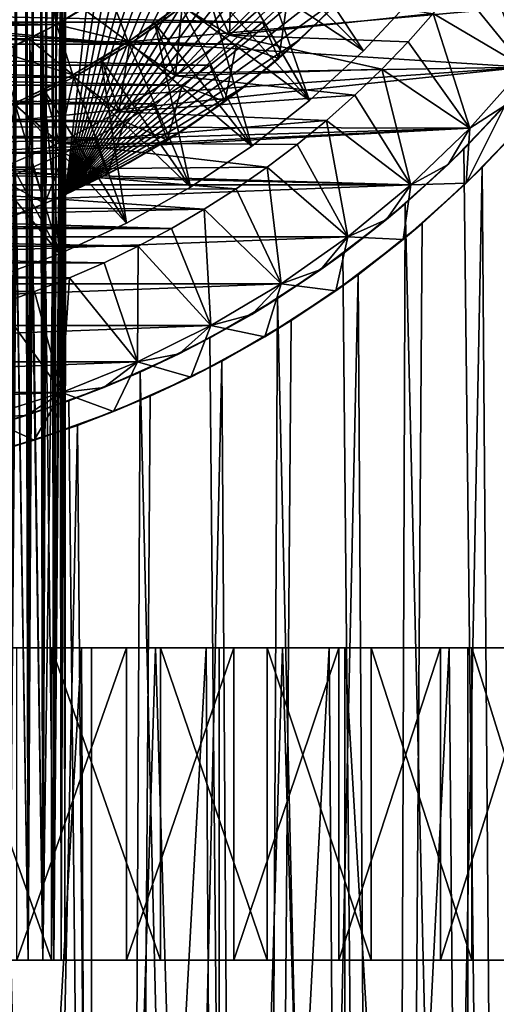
# Model space of a CAD drawing. Header units: metres. Extents: x -30 to 30, y -76 to 64.
# Tile 297 of 541: x 3.06 to 7.64, y -15.52 to -6.07. Entities that reach past the tile are written whole.
import ezdxf

# ---------------------------------------------------------------- set-up
doc = ezdxf.new("R2010")
doc.units = ezdxf.units.M
doc.layers.add('solid_508511', color=7, linetype='CONTINUOUS')

msp = doc.modelspace()

# ---------------------------------------------------------------- linework, layer by layer
at = {"layer": 'solid_508511'}
for points in [[(3.086663, 6.9, 5.349997), (2.910269, 6.9, 5.055692), (2.97033, -15.1, 5.148745)], [(2.943864, 6.9, -5.106944), (3.118029, 6.9, -5.410063), (2.97033, -15.1, -5.148745)], [(3.086663, 6.9, 5.349997), (2.97033, -15.1, 5.148745), (3.142224, -15.1, 5.458429)], [(3.118029, 6.9, -5.410063), (3.142224, -15.1, -5.458429), (2.97033, -15.1, -5.148745)], [(3.233583, 6.9, 5.660619), (3.086663, 6.9, 5.349997), (3.142224, -15.1, 5.458429)], [(3.118029, 6.9, -5.410063), (3.260965, 6.9, -5.728739), (3.142224, -15.1, -5.458429)], [(3.233583, 6.9, 5.660619), (3.142224, -15.1, 5.458429), (3.282176, -15.1, 5.784557)], [(3.260965, 6.9, -5.728739), (3.282176, -15.1, -5.784557), (3.142224, -15.1, -5.458429)], [(3.349354, 6.9, 5.98421), (3.233583, 6.9, 5.660619), (3.282176, -15.1, 5.784557)], [(3.260965, 6.9, -5.728739), (3.371644, 6.9, -6.060842), (3.282176, -15.1, -5.784557)], [(3.349354, 6.9, 5.98421), (3.282176, -15.1, 5.784557), (3.388262, -15.1, 6.122662)], [(3.371644, 6.9, -6.060842), (3.388262, -15.1, -6.122662), (3.282176, -15.1, -5.784557)], [(3.432704, 6.9, 6.316959), (3.349354, 6.9, 5.98421), (3.388262, -15.1, 6.122662)], [(3.371644, 6.9, -6.060842), (3.448484, 6.9, -6.401702), (3.388262, -15.1, -6.122662)], [(3.432704, 6.9, 6.316959), (3.388262, -15.1, 6.122662), (3.459625, -15.1, 6.469911)], [(3.448484, 6.9, -6.401702), (3.459625, -15.1, -6.469911), (3.388262, -15.1, -6.122662)], [(3.483162, 6.9, 6.657102), (3.432704, 6.9, 6.316959), (3.459625, -15.1, 6.469911)], [(3.448484, 6.9, -6.401702), (3.490954, 6.9, -6.748526), (3.459625, -15.1, -6.469911)], [(3.483162, 6.9, 6.657102), (3.459625, -15.1, 6.469911), (3.495519, -15.1, 6.822905)], [(3.490954, 6.9, -6.748526), (3.495519, -15.1, -6.822905), (3.459625, -15.1, -6.469911)], [(3.483162, 6.9, 6.657102), (3.495519, -15.1, 6.822905), (3.5, -7.745967, 7)], [(3.5, 6.9, 7), (3.483162, 6.9, 6.657102), (3.5, -7.745967, 7)], [(3.490954, 6.9, -6.748526), (3.5, 6.062178, -7), (3.495519, -15.1, -6.822905)], [(3.5, 6.9, 7), (3.5, -7.745967, 7), (5.143972, 6.76679, 7)], [(5.143972, 6.76679, 7), (3.5, -7.745967, 7), (5.665251, 6.336793, 7)], [(5.665251, 6.336793, 7), (3.5, -7.745967, 7), (6.150316, 5.867164, 7)], [(3.5, 6.062178, -7), (3.5, -6.062178, -7), (3.495519, -15.1, -6.822905)], [(6.150316, 5.867164, 7), (3.5, -7.745967, 7), (6.597217, 5.359726, 7)], [(6.597217, 5.359726, 7), (3.5, -7.745967, 7), (7.00194, 4.819016, 7)], [(7.00194, 4.819016, 7), (3.5, -7.745967, 7), (7.362473, 4.247821, 7)], [(7.362473, 4.247821, 7), (3.5, -7.745967, 7), (7.676813, 3.64918, 7)], [(7.676813, 3.64918, 7), (3.5, -7.745967, 7), (7.942244, 3.028343, 7)], [(7.942244, 3.028343, 7), (3.5, -7.745967, 7), (8.1577, 2.387873, 7)], [(8.1577, 2.387873, 7), (3.5, -7.745967, 7), (8.321655, 1.732077, 7)], [(8.321655, 1.732077, 7), (3.5, -7.745967, 7), (8.432872, 1.066168, 7)], [(8.432872, 1.066168, 7), (3.5, -7.745967, 7), (8.490925, 0.392674, 7)], [(8.490925, 0.392674, 7), (3.5, -7.745967, 7), (8.495292, -0.283038, 7)], [(8.495292, -0.283038, 7), (3.5, -7.745967, 7), (8.446016, -0.956442, 7)], [(8.446016, -0.956442, 7), (3.5, -7.745967, 7), (8.343272, -1.624747, 7)], [(8.343272, -1.624747, 7), (3.5, -7.745967, 7), (8.187927, -2.282088, 7)], [(8.187927, -2.282088, 7), (3.5, -7.745967, 7), (7.980877, -2.924984, 7)], [(7.980877, -2.924984, 7), (3.5, -7.745967, 7), (7.723131, -3.550106, 7)], [(3.695044, -3.368471, -13.5), (3.368498, -3.695027, -13.5), (3.413869, -6.111094, -13.5)], [(3.695044, -3.368471, -13.5), (3.413869, -6.111094, -13.5), (3.919814, -5.799574, -13.5)], [(7.723131, -3.550106, 7), (3.5, -7.745967, 7), (7.41701, -4.151863, 7)], [(3.368498, -3.695027, -13.5), (3.013159, -3.990092, -13.5), (3.413869, -6.111094, -13.5)], [(3.013159, -3.990092, -13.5), (2.883284, -6.37861, -13.5), (3.413869, -6.111094, -13.5)], [(7.41701, -4.151863, 7), (3.5, -7.745967, 7), (7.063747, -4.727936, 7)], [(7.063747, -4.727936, 7), (3.5, -7.745967, 7), (6.665672, -5.274354, 7)], [(5.303236, -5.303366, 31), (6.363961, -6.363961, 30.133974), (5.51792, -5.079622, 31)], [(5.303236, -5.303366, 22), (5.51792, -5.079622, 22), (6.363961, -6.363961, 22.866026)], [(5.51792, -5.079622, 31), (6.363961, -6.363961, 30.133974), (6.843648, -5.845039, 30.133974)], [(5.51792, -5.079622, 22), (6.843648, -5.845039, 22.866026), (6.363961, -6.363961, 22.866026)], [(6.665672, -5.274354, 7), (3.5, -7.745967, 7), (6.226161, -5.78661, 7)], [(5.079577, -5.517961, 31), (6.363961, -6.363961, 30.133974), (5.303236, -5.303366, 31)], [(5.079577, -5.517961, 22), (5.303236, -5.303366, 22), (5.845039, -6.843648, 22.866026)], [(5.303236, -5.303366, 22), (6.363961, -6.363961, 22.866026), (5.845039, -6.843648, 22.866026)], [(7.907815, -6.521423, -37), (7.264281, -5.72649, -38), (7.483401, -5.437027, -38)], [(7.907815, -6.521423, -37), (7.483401, -5.437027, -38), (8.383754, -5.897048, -37)], [(4.847338, -5.723051, 31), (5.845039, -6.843648, 30.133974), (5.079577, -5.517961, 31)], [(4.847338, -5.723051, 22), (5.079577, -5.517961, 22), (5.845039, -6.843648, 22.866026)], [(5.096558, -5.53631, -37.499996), (5.075387, -6.216203, -38), (4.863343, -5.742257, -37.499996)], [(5.096558, -5.53631, -37.499996), (5.559191, -5.78758, -38), (5.075387, -6.216203, -38)], [(5.079577, -5.517961, 31), (5.845039, -6.843648, 30.133974), (6.363961, -6.363961, 30.133974)], [(4.606588, -5.91856, 31), (5.845039, -6.843648, 30.133974), (4.847338, -5.723051, 31)], [(4.606588, -5.91856, 22), (4.847338, -5.723051, 22), (5.290107, -7.281124, 22.866026)], [(4.863343, -5.742257, -37.499996), (5.075387, -6.216203, -38), (4.621998, -5.938245, -37.499996)], [(4.847338, -5.723051, 22), (5.845039, -6.843648, 22.866026), (5.290107, -7.281124, 22.866026)], [(7.907815, -6.521423, -37), (7.033729, -6.007423, -38), (7.264281, -5.72649, -38)], [(3.413869, -6.111094, -13.5), (3.5, -6.062178, -7), (3.919814, -5.799574, -13.5)], [(6.226161, -5.78661, 7), (3.5, -7.745967, 7), (5.746557, -6.263144, 7)], [(4.102215, -6.278681, 41.500004), (3.919899, -5.799517, 42), (3.670205, -5.960671, 42)], [(4.606561, -5.918581, 41.500004), (3.919899, -5.799517, 42), (4.102215, -6.278681, 41.500004)], [(5.075387, -6.216203, -38), (5.559191, -5.78758, -38), (7.033729, -6.007423, -38)], [(6.226161, -5.78661, 7), (5.746557, -6.263144, 7), (6.035114, -5.985599, 10.211325)], [(6.843648, -5.845039, 22.866026), (6.843648, -5.845039, 30.133974), (6.363961, -6.363961, 30.133974)], [(6.363961, -6.363961, 22.866026), (6.843648, -5.845039, 22.866026), (6.363961, -6.363961, 30.133974)], [(-5.634683, -5.866164, 10), (5.634683, -5.866164, 10), (5.393842, -6.088349, 10)], [(-5.634683, -5.866164, 10), (5.393842, -6.088349, 10), (-5.393842, -6.088349, 10)], [(4.115746, -6.299704, -21.5), (-4.115746, -6.299704, -21.5), (-4.621971, -5.938268, -21.5)], [(0, -5.999994, -21.5), (4.115746, -6.299704, -21.5), (-4.621971, -5.938268, -21.5)], [(0.522902, -5.977171, -21.5), (4.621971, -5.938268, -21.5), (4.115746, -6.299704, -21.5)], [(4.102095, -6.278759, 22), (4.102105, -6.278753, 20), (4.606573, -5.918565, 20)], [(4.102095, -6.278759, 22), (4.606573, -5.918565, 20), (4.358005, -6.103916, 22)], [(4.102105, -6.278753, 20), (7.907691, -6.521566, 20), (8.383801, -5.89698, 20)], [(4.606573, -5.918565, 20), (4.102105, -6.278753, 20), (8.383801, -5.89698, 20)], [(4.606561, -5.918581, 41.500004), (4.102215, -6.278681, 41.500004), (4.358005, -6.103916, 31)], [(4.115749, -6.299701, -37.499996), (4.115746, -6.299704, -21.5), (4.621971, -5.938268, -21.5)], [(4.37267, -6.124164, -37.499996), (4.115749, -6.299701, -37.499996), (4.621971, -5.938268, -21.5)], [(4.358005, -6.103916, 22), (4.606573, -5.918565, 20), (4.606588, -5.91856, 22)], [(4.358005, -6.103916, 31), (5.290107, -7.281124, 30.133974), (4.606588, -5.91856, 31)], [(4.358005, -6.103916, 22), (4.606588, -5.91856, 22), (5.290107, -7.281124, 22.866026)], [(4.606561, -5.918581, 41.500004), (4.358005, -6.103916, 31), (4.606588, -5.91856, 31)], [(4.621998, -5.938245, -37.499996), (4.558733, -6.604443, -38), (4.37267, -6.124164, -37.499996)], [(4.621998, -5.938245, -37.499996), (4.37267, -6.124164, -37.499996), (4.621971, -5.938268, -21.5)], [(4.621998, -5.938245, -37.499996), (5.075387, -6.216203, -38), (4.558733, -6.604443, -38)], [(4.606588, -5.91856, 31), (5.290107, -7.281124, 30.133974), (5.845039, -6.843648, 30.133974)], [(5.393842, -6.088349, 10), (5.634683, -5.866164, 10), (5.549538, -6.438372, 10.211325)], [(5.634683, -5.866164, 10), (6.035114, -5.985599, 10.211325), (5.549538, -6.438372, 10.211325)], [(0.000039, -6.049998, 42), (-3.413774, -6.111151, 42), (3.413774, -6.111151, 42)], [(0, -5.999994, -21.5), (0.522902, -5.977171, -21.5), (4.115746, -6.299704, -21.5)], [(0.000039, -6.049998, 42), (3.413774, -6.111151, 42), (3.670205, -5.960671, 42)], [(4.102215, -6.278681, 41.500004), (3.670205, -5.960671, 42), (3.413774, -6.111151, 42)], [(5.075387, -6.216203, -38), (7.033729, -6.007423, -38), (6.792409, -6.278983, -38)], [(5.746557, -6.263144, 7), (5.549538, -6.438372, 10.211325), (6.035114, -5.985599, 10.211325)], [(7.385295, -7.107736, -37), (6.792409, -6.278983, -38), (7.033729, -6.007423, -38)], [(7.385295, -7.107736, -37), (7.033729, -6.007423, -38), (7.907815, -6.521423, -37)], [(-5.393842, -6.088349, 10), (5.393842, -6.088349, 10), (5.144237, -6.300658, 10)], [(-5.393842, -6.088349, 10), (5.144237, -6.300658, 10), (-5.144237, -6.300658, 10)], [(-3.413774, -6.111151, 42), (-3.151465, -6.250466, 42), (3.413774, -6.111151, 42)], [(-3.151465, -6.250466, 42), (3.151465, -6.250466, 42), (3.413774, -6.111151, 42)], [(2.883284, -6.37861, -13.5), (3.379279, -6.130291, -7.91133), (3.413869, -6.111094, -13.5)], [(2.883284, -6.37861, -13.5), (3.282869, -6.182457, -8.213559), (3.379279, -6.130291, -7.91133)], [(3.56959, -6.596062, 41.500004), (3.413774, -6.111151, 42), (3.151465, -6.250466, 42)], [(3.379279, -6.130291, -7.91133), (3.282869, -6.182457, -8.213559), (3.388262, -15.1, -7.877338)], [(3.446865, -6.092546, -7.607584), (3.379279, -6.130291, -7.91133), (3.388262, -15.1, -7.877338)], [(3.413869, -6.111094, -13.5), (3.379279, -6.130291, -7.91133), (3.446865, -6.092546, -7.607584)], [(3.446865, -6.092546, -7.607584), (3.388262, -15.1, -7.877338), (3.459625, -15.1, -7.530089)], [(4.102215, -6.278681, 41.500004), (3.413774, -6.111151, 42), (3.56959, -6.596062, 41.500004)], [(3.413869, -6.111094, -13.5), (3.486834, -6.06976, -7.303211), (3.5, -6.062178, -7)], [(3.413869, -6.111094, -13.5), (3.446865, -6.092546, -7.607584), (3.486834, -6.06976, -7.303211)], [(3.486834, -6.06976, -7.303211), (3.446865, -6.092546, -7.607584), (3.459625, -15.1, -7.530089)], [(3.486834, -6.06976, -7.303211), (3.459625, -15.1, -7.530089), (3.495519, -15.1, -7.177095)], [(3.5, -6.062178, -7), (3.486834, -6.06976, -7.303211), (3.495519, -15.1, -7.177095)], [(3.5, -6.062178, -7), (3.495519, -15.1, -7.177095), (3.495519, -15.1, -6.822905)], [(4.102095, -6.278759, 31), (5.290107, -7.281124, 30.133974), (4.358005, -6.103916, 31)], [(4.102095, -6.278759, 22), (4.358005, -6.103916, 22), (4.7025, -7.673753, 22.866026)], [(4.102215, -6.278681, 41.500004), (4.102095, -6.278759, 31), (4.358005, -6.103916, 31)], [(4.37267, -6.124164, -37.499996), (4.558733, -6.604443, -38), (4.115749, -6.299701, -37.499996)], [(4.358005, -6.103916, 22), (5.290107, -7.281124, 22.866026), (4.7025, -7.673753, 22.866026)], [(5.144237, -6.300658, 10), (5.393842, -6.088349, 10), (5.549538, -6.438372, 10.211325)], [(2.883284, -6.37861, -13.5), (3.15661, -6.247865, -8.511872), (3.282869, -6.182457, -8.213559)], [(3.282869, -6.182457, -8.213559), (3.15661, -6.247865, -8.511872), (3.282176, -15.1, -8.215444)], [(3.282869, -6.182457, -8.213559), (3.282176, -15.1, -8.215444), (3.388262, -15.1, -7.877338)], [(4.558733, -6.604443, -38), (5.075387, -6.216203, -38), (6.540721, -6.540756, -38)], [(5.075387, -6.216203, -38), (6.792409, -6.278983, -38), (6.540721, -6.540756, -38)], [(-5.144237, -6.300658, 10), (5.144237, -6.300658, 10), (4.886371, -6.502688, 10)], [(-5.144237, -6.300658, 10), (4.886371, -6.502688, 10), (-4.886371, -6.502688, 10)], [(3.581541, -6.618019, -21.5), (-3.581541, -6.618019, -21.5), (-4.115746, -6.299704, -21.5)], [(4.115746, -6.299704, -21.5), (3.581541, -6.618019, -21.5), (-4.115746, -6.299704, -21.5)], [(-3.151465, -6.250466, 42), (-2.883416, -6.378549, 42), (3.151465, -6.250466, 42)], [(-2.883416, -6.378549, 42), (2.883416, -6.378549, 42), (3.151465, -6.250466, 42)], [(2.883284, -6.37861, -13.5), (2.999514, -6.324786, -8.803584), (3.15661, -6.247865, -8.511872)], [(3.56959, -6.596062, 41.500004), (3.151465, -6.250466, 42), (2.883416, -6.378549, 42)], [(2.999514, -6.324786, -8.803584), (2.97033, -15.1, -8.851255), (3.142224, -15.1, -8.541571)], [(3.15661, -6.247865, -8.511872), (2.999514, -6.324786, -8.803584), (3.142224, -15.1, -8.541571)], [(3.15661, -6.247865, -8.511872), (3.142224, -15.1, -8.541571), (3.282176, -15.1, -8.215444)], [(5.746557, -6.263144, 7), (3.5, -7.745967, 7), (5.230854, -6.699863, 7)], [(4.102215, -6.278681, 41.500004), (3.56959, -6.596062, 41.500004), (4.102095, -6.278759, 31)], [(3.56959, -6.596062, 41.500004), (3.839221, -6.442855, 31), (4.102095, -6.278759, 31)], [(4.102105, -6.278753, 20), (3.569607, -6.596045, 20), (7.907691, -6.521566, 20)], [(3.569607, -6.596052, 22), (3.569607, -6.596045, 20), (4.102105, -6.278753, 20)], [(3.569607, -6.596052, 22), (4.102105, -6.278753, 20), (3.839221, -6.442855, 22)], [(3.581557, -6.618011, -37.499996), (3.581541, -6.618019, -21.5), (4.115746, -6.299704, -21.5)], [(3.851941, -6.464377, -37.499996), (3.581557, -6.618011, -37.499996), (4.115746, -6.299704, -21.5)], [(3.839221, -6.442855, 22), (4.102105, -6.278753, 20), (4.102095, -6.278759, 22)], [(3.839221, -6.442855, 31), (4.7025, -7.673753, 30.133974), (4.102095, -6.278759, 31)], [(3.839221, -6.442855, 22), (4.102095, -6.278759, 22), (4.7025, -7.673753, 22.866026)], [(4.115749, -6.299701, -37.499996), (4.012507, -6.949857, -38), (3.851941, -6.464377, -37.499996)], [(4.115749, -6.299701, -37.499996), (3.851941, -6.464377, -37.499996), (4.115746, -6.299704, -21.5)], [(4.115749, -6.299701, -37.499996), (4.558733, -6.604443, -38), (4.012507, -6.949857, -38)], [(4.102095, -6.278759, 31), (4.7025, -7.673753, 30.133974), (5.290107, -7.281124, 30.133974)], [(4.886371, -6.502688, 10), (5.144237, -6.300658, 10), (5.030104, -6.851865, 10.211325)], [(5.144237, -6.300658, 10), (5.549538, -6.438372, 10.211325), (5.030104, -6.851865, 10.211325)], [(5.746557, -6.263144, 7), (5.230854, -6.699863, 7), (5.549538, -6.438372, 10.211325)], [(7.385295, -7.107736, -37), (6.540721, -6.540756, -38), (6.792409, -6.278983, -38)], [(3.56959, -6.596062, 41.500004), (2.883416, -6.378549, 42), (3.012786, -6.868269, 41.500004)], [(6.363961, -6.363961, 22.866026), (6.363961, -6.363961, 30.133974), (5.845039, -6.843648, 30.133974)], [(5.845039, -6.843648, 22.866026), (6.363961, -6.363961, 22.866026), (5.845039, -6.843648, 30.133974)], [(-4.886371, -6.502688, 10), (4.886371, -6.502688, 10), (4.620709, -6.694072, 10)], [(-4.886371, -6.502688, 10), (4.620709, -6.694072, 10), (-4.620709, -6.694072, 10)], [(2.435275, -7.093615, 20), (7.385424, -7.107601, 20), (7.907691, -6.521566, 20)], [(3.01273, -6.868294, 20), (2.435275, -7.093615, 20), (7.907691, -6.521566, 20)], [(3.569607, -6.596045, 20), (3.01273, -6.868294, 20), (7.907691, -6.521566, 20)], [(3.56959, -6.596062, 41.500004), (3.569607, -6.596052, 31), (3.839221, -6.442855, 31)], [(3.569607, -6.596052, 31), (4.7025, -7.673753, 30.133974), (3.839221, -6.442855, 31)], [(3.569607, -6.596052, 22), (3.839221, -6.442855, 22), (4.085938, -8.019047, 22.866026)], [(3.851941, -6.464377, -37.499996), (4.012507, -6.949857, -38), (3.581557, -6.618011, -37.499996)], [(3.839221, -6.442855, 22), (4.7025, -7.673753, 22.866026), (4.085938, -8.019047, 22.866026)], [(4.620709, -6.694072, 10), (4.886371, -6.502688, 10), (5.030104, -6.851865, 10.211325)], [(5.230854, -6.699863, 7), (5.030104, -6.851865, 10.211325), (5.549538, -6.438372, 10.211325)], [(7.907757, -6.521493, -19.5), (7.913395, -7.052536, -19.5), (7.350567, -7.637345, -19.5)], [(7.385355, -7.107672, -19.5), (7.907757, -6.521493, -19.5), (7.350567, -7.637345, -19.5)], [(7.385295, -7.107736, -37), (7.907815, -6.521423, -37), (7.385355, -7.107672, -19.5)], [(7.907815, -6.521423, -37), (7.907757, -6.521493, -19.5), (7.385355, -7.107672, -19.5)], [(7.907747, -6.521503, 18), (7.385363, -7.107666, 18), (7.726758, -6.886203, 18)], [(7.385424, -7.107601, 20), (7.385363, -7.107666, 18), (7.907747, -6.521503, 18)], [(7.907691, -6.521566, 20), (7.385424, -7.107601, 20), (7.907747, -6.521503, 18)], [(3.581541, -6.618019, -21.5), (3.022651, -6.89124, -21.5), (-3.581541, -6.618019, -21.5)], [(3.012746, -6.868287, 22), (3.01273, -6.868294, 20), (3.569607, -6.596045, 20)], [(3.012746, -6.868287, 22), (3.569607, -6.596045, 20), (3.29388, -6.737978, 22)], [(3.012786, -6.868269, 41.500004), (3.29388, -6.737978, 31), (3.569607, -6.596052, 31)], [(3.56959, -6.596062, 41.500004), (3.012786, -6.868269, 41.500004), (3.569607, -6.596052, 31)], [(3.022679, -6.891229, -37.499996), (3.022651, -6.89124, -21.5), (3.581541, -6.618019, -21.5)], [(3.304996, -6.760372, -37.499996), (3.022679, -6.891229, -37.499996), (3.581541, -6.618019, -21.5)], [(3.29388, -6.737978, 22), (3.569607, -6.596045, 20), (3.569607, -6.596052, 22)], [(3.29388, -6.737978, 31), (4.085938, -8.019047, 30.133974), (3.569607, -6.596052, 31)], [(3.29388, -6.737978, 22), (3.569607, -6.596052, 22), (4.085938, -8.019047, 22.866026)], [(3.581557, -6.618011, -37.499996), (3.440216, -7.250212, -38), (3.304996, -6.760372, -37.499996)], [(3.581557, -6.618011, -37.499996), (3.304996, -6.760372, -37.499996), (3.581541, -6.618019, -21.5)], [(3.581557, -6.618011, -37.499996), (4.012507, -6.949857, -38), (3.440216, -7.250212, -38)], [(3.569607, -6.596052, 31), (4.085938, -8.019047, 30.133974), (4.7025, -7.673753, 30.133974)], [(4.012507, -6.949857, -38), (4.558733, -6.604443, -38), (6.279001, -6.792397, -38)], [(4.558733, -6.604443, -38), (6.540721, -6.540756, -38), (6.279001, -6.792397, -38)], [(6.819651, -7.652115, -37), (6.279001, -6.792397, -38), (6.540721, -6.540756, -38)], [(6.819651, -7.652115, -37), (6.540721, -6.540756, -38), (7.385295, -7.107736, -37)], [(-4.620709, -6.694072, 10), (4.620709, -6.694072, 10), (4.347349, -6.874739, 10)], [(-4.620709, -6.694072, 10), (4.347349, -6.874739, 10), (-4.347349, -6.874739, 10)], [(5.230854, -6.699863, 7), (3.5, -7.745967, 7), (4.682693, -7.09382, 7)], [(4.347349, -6.874739, 10), (4.620709, -6.694072, 10), (4.479983, -7.223556, 10.211325)], [(4.620709, -6.694072, 10), (5.030104, -6.851865, 10.211325), (4.479983, -7.223556, 10.211325)], [(5.230854, -6.699863, 7), (4.682693, -7.09382, 7), (5.030104, -6.851865, 10.211325)], [(3.012746, -6.868287, 31), (4.085938, -8.019047, 30.133974), (3.29388, -6.737978, 31)], [(3.012746, -6.868287, 22), (3.29388, -6.737978, 22), (3.444151, -8.314916, 22.866026)], [(3.012786, -6.868269, 41.500004), (3.012746, -6.868287, 31), (3.29388, -6.737978, 31)], [(3.304996, -6.760372, -37.499996), (3.440216, -7.250212, -38), (3.022679, -6.891229, -37.499996)], [(3.29388, -6.737978, 22), (4.085938, -8.019047, 22.866026), (3.444151, -8.314916, 22.866026)], [(4.012507, -6.949857, -38), (6.279001, -6.792397, -38), (6.007367, -7.033773, -38)], [(6.819651, -7.652115, -37), (6.007367, -7.033773, -38), (6.279001, -6.792397, -38)], [(7.851347, -6.74379, 21.618425), (7.327124, -7.309976, 21.80168), (7.866436, -54, 21.61294)], [(7.726758, -6.886203, 18), (7.327124, -7.309976, 21.80168), (7.851347, -6.74379, 21.618425)], [(-4.347349, -6.874739, 10), (4.347349, -6.874739, 10), (4.066945, -7.04425, 10)], [(-4.347349, -6.874739, 10), (4.066945, -7.04425, 10), (-4.066945, -7.04425, 10)], [(2.72639, -6.986902, 31), (3.444151, -8.314916, 30.133974), (3.012746, -6.868287, 31)], [(2.72639, -6.986902, 22), (3.012746, -6.868287, 22), (3.444151, -8.314916, 22.866026)], [(3.022679, -6.891229, -37.499996), (3.440216, -7.250212, -38), (2.845771, -7.503485, -38)], [(3.012746, -6.868287, 31), (3.444151, -8.314916, 30.133974), (4.085938, -8.019047, 30.133974)], [(4.066945, -7.04425, 10), (4.347349, -6.874739, 10), (4.479983, -7.223556, 10.211325)], [(4.682693, -7.09382, 7), (4.479983, -7.223556, 10.211325), (5.030104, -6.851865, 10.211325)], [(5.845039, -6.843648, 22.866026), (5.845039, -6.843648, 30.133974), (5.290107, -7.281124, 30.133974)], [(5.290107, -7.281124, 22.866026), (5.845039, -6.843648, 22.866026), (5.290107, -7.281124, 30.133974)], [(7.177205, -7.457219, 18), (7.327124, -7.309976, 21.80168), (7.726758, -6.886203, 18)], [(7.385363, -7.107666, 18), (7.177205, -7.457219, 18), (7.726758, -6.886203, 18)], [(7.866436, -54, -21.61294), (7.505006, -7.485626, -21.741087), (8.04302, -6.904312, -21.54785)], [(7.913395, -7.052536, -19.5), (8.04302, -6.904312, -21.54785), (7.505006, -7.485626, -21.741087)], [(2.435258, -7.093626, 31), (3.444151, -8.314916, 30.133974), (2.72639, -6.986902, 31)], [(2.72639, -6.986902, 22), (3.444151, -8.314916, 22.866026), (2.781127, -8.559517, 22.866026)], [(3.440216, -7.250212, -38), (4.012507, -6.949857, -38), (6.007367, -7.033773, -38)], [(-4.066945, -7.04425, 10), (4.066945, -7.04425, 10), (3.779979, -7.202313, 10)], [(-4.066945, -7.04425, 10), (3.779979, -7.202313, 10), (-3.779979, -7.202313, 10)], [(2.435275, -7.093615, 20), (1.841164, -7.270497, 20), (7.385424, -7.107601, 20)], [(2.435258, -7.093626, 31), (2.781127, -8.559517, 30.133974), (3.444151, -8.314916, 30.133974)], [(3.440216, -7.250212, -38), (6.007367, -7.033773, -38), (5.726557, -7.264229, -38)], [(4.682693, -7.09382, 7), (3.5, -7.745967, 7), (4.103928, -7.443632, 7)], [(3.779979, -7.202313, 10), (4.066945, -7.04425, 10), (3.90253, -7.551176, 10.211325)], [(4.066945, -7.04425, 10), (4.479983, -7.223556, 10.211325), (3.90253, -7.551176, 10.211325)], [(4.682693, -7.09382, 7), (4.103928, -7.443632, 7), (4.479983, -7.223556, 10.211325)], [(6.213724, -8.151818, -37), (5.726557, -7.264229, -38), (6.007367, -7.033773, -38)], [(6.213724, -8.151818, -37), (6.007367, -7.033773, -38), (6.819651, -7.652115, -37)], [(7.350567, -7.637345, -19.5), (7.913395, -7.052536, -19.5), (7.505006, -7.485626, -21.741087)], [(0.619356, -7.474385, 20), (6.81952, -7.652225, 20), (7.385424, -7.107601, 20)], [(1.234494, -7.397702, 20), (0.619356, -7.474385, 20), (7.385424, -7.107601, 20)], [(1.841164, -7.270497, 20), (1.234494, -7.397702, 20), (7.385424, -7.107601, 20)], [(7.385424, -7.107601, 20), (6.81952, -7.652225, 20), (7.385363, -7.107666, 18)], [(6.81952, -7.652225, 20), (6.819581, -7.652174, 18), (7.385363, -7.107666, 18)], [(6.81957, -7.652186, -19.5), (7.385355, -7.107672, -19.5), (7.350567, -7.637345, -19.5)], [(7.385295, -7.107736, -37), (7.385355, -7.107672, -19.5), (6.81957, -7.652186, -19.5)], [(6.819651, -7.652115, -37), (7.385295, -7.107736, -37), (6.81957, -7.652186, -19.5)], [(7.385363, -7.107666, 18), (6.819581, -7.652174, 18), (7.177205, -7.457219, 18)], [(-3.779979, -7.202313, 10), (3.779979, -7.202313, 10), (3.487033, -7.348617, 10)], [(-3.779979, -7.202313, 10), (3.487033, -7.348617, 10), (-3.487033, -7.348617, 10)], [(2.845771, -7.503485, -38), (3.440216, -7.250212, -38), (5.437001, -7.483417, -38)], [(3.440216, -7.250212, -38), (5.726557, -7.264229, -38), (5.437001, -7.483417, -38)], [(3.487033, -7.348617, 10), (3.779979, -7.202313, 10), (3.90253, -7.551176, 10.211325)], [(4.103928, -7.443632, 7), (3.90253, -7.551176, 10.211325), (4.479983, -7.223556, 10.211325)], [(5.290107, -7.281124, 22.866026), (5.290107, -7.281124, 30.133974), (4.7025, -7.673753, 30.133974)], [(4.7025, -7.673753, 22.866026), (5.290107, -7.281124, 22.866026), (4.7025, -7.673753, 30.133974)], [(6.213724, -8.151818, -37), (5.437001, -7.483417, -38), (5.726557, -7.264229, -38)], [(-3.487033, -7.348617, 10), (3.487033, -7.348617, 10), (3.188287, -7.483066, 10)], [(-3.487033, -7.348617, 10), (3.188287, -7.483066, 10), (-3.188287, -7.483066, 10)], [(3.188287, -7.483066, 10), (3.487033, -7.348617, 10), (3.301268, -7.832728, 10.211325)], [(3.487033, -7.348617, 10), (3.90253, -7.551176, 10.211325), (3.301268, -7.832728, 10.211325)], [(7.327124, -7.309976, 21.80168), (6.763552, -7.834342, 21.983047), (7.866436, -54, 21.61294)], [(7.177205, -7.457219, 18), (6.763552, -7.834342, 21.983047), (7.327124, -7.309976, 21.80168)], [(4.103928, -7.443632, 7), (3.5, -7.745967, 7), (3.90253, -7.551176, 10.211325)], [(6.584823, -7.985147, 18), (6.763552, -7.834342, 21.983047), (7.177205, -7.457219, 18)], [(6.819581, -7.652174, 18), (6.584823, -7.985147, 18), (7.177205, -7.457219, 18)], [(0, -7.5, 20), (-6.81952, -7.652225, 20), (6.81952, -7.652225, 20)], [(-3.188287, -7.483066, 10), (3.188287, -7.483066, 10), (2.884288, -7.605421, 10)], [(0.619356, -7.474385, 20), (0, -7.5, 20), (6.81952, -7.652225, 20)], [(2.232644, -7.708173, -38), (2.845771, -7.503485, -38), (5.139097, -7.691047, -38)], [(2.845771, -7.503485, -38), (5.437001, -7.483417, -38), (5.139097, -7.691047, -38)], [(2.884288, -7.605421, 10), (3.188287, -7.483066, 10), (3.301268, -7.832728, 10.211325)], [(3.384337, -7.797196, 7.892347), (3.301268, -7.832728, 10.211325), (3.90253, -7.551176, 10.211325)], [(3.448838, -7.768881, 7.596276), (3.384337, -7.797196, 7.892347), (3.90253, -7.551176, 10.211325)], [(3.487271, -7.751706, 7.298163), (3.448838, -7.768881, 7.596276), (3.90253, -7.551176, 10.211325)], [(3.5, -7.745967, 7), (3.487271, -7.751706, 7.298163), (3.90253, -7.551176, 10.211325)], [(5.571643, -8.603447, -37), (5.139097, -7.691047, -38), (5.437001, -7.483417, -38)], [(5.571643, -8.603447, -37), (5.437001, -7.483417, -38), (6.213724, -8.151818, -37)], [(6.596446, -54, -22.033768), (6.926823, -8.023663, -21.932148), (7.505006, -7.485626, -21.741087)], [(7.866436, -54, -21.61294), (6.596446, -54, -22.033768), (7.505006, -7.485626, -21.741087)], [(7.350567, -7.637345, -19.5), (7.505006, -7.485626, -21.741087), (6.926823, -8.023663, -21.932148)], [(6.81952, -7.652225, 20), (-6.81952, -7.652225, 20), (-6.213907, -8.151678, 20)], [(6.81952, -7.652225, 20), (-6.213907, -8.151678, 20), (6.213907, -8.151678, 20)], [(2.884288, -7.605421, 10), (3.301268, -7.832728, 10.211325), (2.679865, -8.066494, 10.211325)], [(6.213724, -8.151818, -37), (6.819651, -7.652115, -37), (6.213829, -8.151737, -19.5)], [(6.819581, -7.652174, 18), (6.213806, -8.151755, 18), (6.584823, -7.985147, 18)], [(6.213907, -8.151678, 20), (6.213806, -8.151755, 18), (6.819581, -7.652174, 18)], [(6.819651, -7.652115, -37), (6.81957, -7.652186, -19.5), (6.213829, -8.151737, -19.5)], [(6.213829, -8.151737, -19.5), (6.81957, -7.652186, -19.5), (6.743877, -8.178024, -19.5)], [(6.81952, -7.652225, 20), (6.213907, -8.151678, 20), (6.819581, -7.652174, 18)], [(6.743877, -8.178024, -19.5), (7.350567, -7.637345, -19.5), (6.926823, -8.023663, -21.932148)], [(6.81957, -7.652186, -19.5), (7.350567, -7.637345, -19.5), (6.743877, -8.178024, -19.5)], [(1.605309, -7.862805, -38), (2.232644, -7.708173, -38), (4.833104, -7.886919, -38)], [(2.232644, -7.708173, -38), (5.139097, -7.691047, -38), (4.833104, -7.886919, -38)], [(3.487271, -7.751706, 7.298163), (3.459625, -15.1, 7.530089), (3.448838, -7.768881, 7.596276)], [(3.487271, -7.751706, 7.298163), (3.495519, -15.1, 7.177095), (3.459625, -15.1, 7.530089)], [(3.5, -7.745967, 7), (3.495519, -15.1, 7.177095), (3.487271, -7.751706, 7.298163)], [(3.5, -7.745967, 7), (3.495519, -15.1, 6.822905), (3.495519, -15.1, 7.177095)], [(4.7025, -7.673753, 22.866026), (4.7025, -7.673753, 30.133974), (4.085938, -8.019047, 30.133974)], [(4.085938, -8.019047, 22.866026), (4.7025, -7.673753, 22.866026), (4.085938, -8.019047, 30.133974)], [(5.571643, -8.603447, -37), (4.833104, -7.886919, -38), (5.139097, -7.691047, -38)], [(2.858504, -8.004933, 9.019636), (2.679865, -8.066494, 10.211325), (3.301268, -7.832728, 10.211325)], [(3.030102, -7.941566, 8.751711), (2.858504, -8.004933, 9.019636), (3.301268, -7.832728, 10.211325)], [(3.175278, -7.884644, 8.472276), (3.030102, -7.941566, 8.751711), (3.301268, -7.832728, 10.211325)], [(3.293242, -7.836106, 8.185131), (3.175278, -7.884644, 8.472276), (3.301268, -7.832728, 10.211325)], [(3.293242, -7.836106, 8.185131), (3.282176, -15.1, 8.215444), (3.175278, -7.884644, 8.472276)], [(3.384337, -7.797196, 7.892347), (3.388262, -15.1, 7.877338), (3.282176, -15.1, 8.215444)], [(3.384337, -7.797196, 7.892347), (3.282176, -15.1, 8.215444), (3.293242, -7.836106, 8.185131)], [(3.384337, -7.797196, 7.892347), (3.293242, -7.836106, 8.185131), (3.301268, -7.832728, 10.211325)], [(3.448838, -7.768881, 7.596276), (3.388262, -15.1, 7.877338), (3.384337, -7.797196, 7.892347)], [(3.448838, -7.768881, 7.596276), (3.459625, -15.1, 7.530089), (3.388262, -15.1, 7.877338)], [(6.763552, -7.834342, 21.983047), (6.164889, -8.313625, 22.158388), (6.596446, -54, 22.033768)], [(6.584823, -7.985147, 18), (6.164889, -8.313625, 22.158388), (6.763552, -7.834342, 21.983047)], [(6.763552, -7.834342, 21.983047), (6.596446, -54, 22.033768), (7.866436, -54, 21.61294)], [(0.967269, -7.966496, -38), (1.605309, -7.862805, -38), (4.833104, -7.886919, -38)], [(0.967269, -7.966496, -38), (4.833104, -7.886919, -38), (4.519679, -8.070627, -38)], [(3.030102, -7.941566, 8.751711), (3.142224, -15.1, 8.541571), (2.97033, -15.1, 8.851255)], [(3.175278, -7.884644, 8.472276), (3.142224, -15.1, 8.541571), (3.030102, -7.941566, 8.751711)], [(3.175278, -7.884644, 8.472276), (3.282176, -15.1, 8.215444), (3.142224, -15.1, 8.541571)], [(4.896506, -9.004817, -37), (4.519679, -8.070627, -38), (4.833104, -7.886919, -38)], [(4.896506, -9.004817, -37), (4.833104, -7.886919, -38), (5.571643, -8.603447, -37)], [(-0.323189, -8.018496, -38), (4.519679, -8.070627, -38), (-4.519679, -8.070627, -38)], [(-0.323189, -8.018496, -38), (0.323191, -8.018496, -38), (4.519679, -8.070627, -38)], [(0.323191, -8.018496, -38), (0.967269, -7.966496, -38), (4.519679, -8.070627, -38)], [(4.085938, -8.019047, 22.866026), (4.085938, -8.019047, 30.133974), (3.444151, -8.314916, 30.133974)], [(3.444151, -8.314916, 22.866026), (4.085938, -8.019047, 22.866026), (3.444151, -8.314916, 30.133974)], [(5.954668, -8.465485, 18), (6.164889, -8.313625, 22.158388), (6.584823, -7.985147, 18)], [(6.213806, -8.151755, 18), (5.954668, -8.465485, 18), (6.584823, -7.985147, 18)], [(6.596446, -54, -22.033768), (6.312556, -8.515375, -22.116774), (6.926823, -8.023663, -21.932148)], [(6.743877, -8.178024, -19.5), (6.926823, -8.023663, -21.932148), (6.312556, -8.515375, -22.116774)], [(4.199419, -8.241807, -38), (-4.199419, -8.241807, -38), (-4.519679, -8.070627, -38)], [(4.519679, -8.070627, -38), (4.199419, -8.241807, -38), (-4.519679, -8.070627, -38)], [(4.896506, -9.004817, -37), (4.199419, -8.241807, -38), (4.519679, -8.070627, -38)], [(6.213907, -8.151678, 20), (-6.213907, -8.151678, 20), (-5.571517, -8.603524, 20)], [(6.213907, -8.151678, 20), (-5.571517, -8.603524, 20), (5.571517, -8.603524, 20)], [(6.213907, -8.151678, 20), (5.571517, -8.603524, 20), (6.213806, -8.151755, 18)], [(5.571517, -8.603524, 20), (5.571579, -8.603486, 18), (6.213806, -8.151755, 18)], [(5.571548, -8.603506, -19.5), (6.213829, -8.151737, -19.5), (6.098501, -8.669966, -19.5)], [(6.213724, -8.151818, -37), (6.213829, -8.151737, -19.5), (5.571548, -8.603506, -19.5)], [(5.571643, -8.603447, -37), (6.213724, -8.151818, -37), (5.571548, -8.603506, -19.5)], [(6.213806, -8.151755, 18), (5.571579, -8.603486, 18), (5.954668, -8.465485, 18)], [(6.213829, -8.151737, -19.5), (6.743877, -8.178024, -19.5), (6.098501, -8.669966, -19.5)], [(6.098501, -8.669966, -19.5), (6.743877, -8.178024, -19.5), (6.312556, -8.515375, -22.116774)], [(3.87267, -8.400293, -38), (-3.87267, -8.400293, -38), (-4.199419, -8.241807, -38)], [(4.199419, -8.241807, -38), (3.87267, -8.400293, -38), (-4.199419, -8.241807, -38)], [(3.444151, -8.314916, 22.866026), (3.444151, -8.314916, 30.133974), (2.781127, -8.559517, 30.133974)], [(2.781127, -8.559517, 22.866026), (3.444151, -8.314916, 22.866026), (2.781127, -8.559517, 30.133974)], [(4.193046, -9.353121, -37), (3.87267, -8.400293, -38), (4.199419, -8.241807, -38)], [(4.193046, -9.353121, -37), (4.199419, -8.241807, -38), (4.896506, -9.004817, -37)], [(6.164889, -8.313625, 22.158388), (5.537378, -8.744123, 22.323473), (6.596446, -54, 22.033768)], [(5.954668, -8.465485, 18), (5.537378, -8.744123, 22.323473), (6.164889, -8.313625, 22.158388)], [(3.539843, -8.545872, -38), (-3.539843, -8.545872, -38), (-3.87267, -8.400293, -38)], [(3.87267, -8.400293, -38), (3.539843, -8.545872, -38), (-3.87267, -8.400293, -38)], [(4.193046, -9.353121, -37), (3.539843, -8.545872, -38), (3.87267, -8.400293, -38)], [(5.289121, -8.896492, 18), (5.537378, -8.744123, 22.323473), (5.954668, -8.465485, 18)], [(5.571579, -8.603486, 18), (5.289121, -8.896492, 18), (5.954668, -8.465485, 18)], [(5.571517, -8.603524, 20), (-5.571517, -8.603524, 20), (-4.896703, -9.004712, 20)], [(5.571517, -8.603524, 20), (-4.896703, -9.004712, 20), (4.896703, -9.004712, 20)], [(3.201478, -8.678309, -38), (-3.201478, -8.678309, -38), (-3.539843, -8.545872, -38)], [(3.539843, -8.545872, -38), (3.201478, -8.678309, -38), (-3.539843, -8.545872, -38)], [(3.464525, -9.646739, -37), (3.201478, -8.678309, -38), (3.539843, -8.545872, -38)], [(3.464525, -9.646739, -37), (3.539843, -8.545872, -38), (4.193046, -9.353121, -37)], [(4.896506, -9.004817, -37), (5.571643, -8.603447, -37), (4.896648, -9.004739, -19.5)], [(5.571579, -8.603486, 18), (4.896605, -9.004763, 18), (5.289121, -8.896492, 18)], [(4.896703, -9.004712, 20), (4.896605, -9.004763, 18), (5.571579, -8.603486, 18)], [(5.571643, -8.603447, -37), (5.571548, -8.603506, -19.5), (4.896648, -9.004739, -19.5)], [(4.896648, -9.004739, -19.5), (5.571548, -8.603506, -19.5), (5.416877, -9.111382, -19.5)], [(5.571517, -8.603524, 20), (4.896703, -9.004712, 20), (5.571579, -8.603486, 18)], [(5.304141, -54, -22.380037), (5.668924, -8.956738, -22.29043), (6.312556, -8.515375, -22.116774)], [(6.596446, -54, -22.033768), (5.304141, -54, -22.380037), (6.312556, -8.515375, -22.116774)], [(5.571548, -8.603506, -19.5), (6.098501, -8.669966, -19.5), (5.416877, -9.111382, -19.5)], [(6.098501, -8.669966, -19.5), (6.312556, -8.515375, -22.116774), (5.668924, -8.956738, -22.29043)], [(3.201478, -8.678309, -38), (2.858431, -8.797266, -38), (-3.201478, -8.678309, -38)], [(3.464525, -9.646739, -37), (2.858431, -8.797266, -38), (3.201478, -8.678309, -38)], [(5.416877, -9.111382, -19.5), (6.098501, -8.669966, -19.5), (5.668924, -8.956738, -22.29043)], [(5.537378, -8.744123, 22.323473), (4.88668, -9.12376, 22.474882), (5.304141, -54, 22.380037)], [(5.289121, -8.896492, 18), (4.88668, -9.12376, 22.474882), (5.537378, -8.744123, 22.323473)], [(5.537378, -8.744123, 22.323473), (5.304141, -54, 22.380037), (6.596446, -54, 22.033768)], [(2.716173, -9.883567, -37), (2.858431, -8.797266, -38), (3.464525, -9.646739, -37)], [(4.592145, -9.275488, 18), (4.88668, -9.12376, 22.474882), (5.289121, -8.896492, 18)], [(4.896605, -9.004763, 18), (4.592145, -9.275488, 18), (5.289121, -8.896492, 18)], [(5.304141, -54, -22.380037), (5.00168, -9.345751, -22.44957), (5.668924, -8.956738, -22.29043)], [(5.416877, -9.111382, -19.5), (5.668924, -8.956738, -22.29043), (5.00168, -9.345751, -22.44957)], [(4.896703, -9.004712, 20), (-4.896703, -9.004712, 20), (-4.192902, -9.353186, 20)], [(4.896703, -9.004712, 20), (-4.192902, -9.353186, 20), (4.192902, -9.353186, 20)], [(4.896703, -9.004712, 20), (4.192902, -9.353186, 20), (4.896605, -9.004763, 18)], [(4.192902, -9.353186, 20), (4.192977, -9.35315, 18), (4.896605, -9.004763, 18)], [(4.192943, -9.353165, -19.5), (4.896648, -9.004739, -19.5), (4.703066, -9.499534, -19.5)], [(4.896506, -9.004817, -37), (4.896648, -9.004739, -19.5), (4.192943, -9.353165, -19.5)], [(4.193046, -9.353121, -37), (4.896506, -9.004817, -37), (4.192943, -9.353165, -19.5)], [(4.896605, -9.004763, 18), (4.192977, -9.35315, 18), (4.592145, -9.275488, 18)], [(4.896648, -9.004739, -19.5), (5.416877, -9.111382, -19.5), (4.703066, -9.499534, -19.5)], [(4.88668, -9.12376, 22.474882), (4.216571, -9.452151, 22.610186), (5.304141, -54, 22.380037)], [(4.592145, -9.275488, 18), (4.216571, -9.452151, 22.610186), (4.88668, -9.12376, 22.474882)], [(4.703066, -9.499534, -19.5), (5.416877, -9.111382, -19.5), (5.00168, -9.345751, -22.44957)], [(4.192902, -9.353186, 20), (-4.192902, -9.353186, 20), (-3.464728, -9.646667, 20)], [(4.192902, -9.353186, 20), (-3.464728, -9.646667, 20), (3.464728, -9.646667, 20)], [(3.464525, -9.646739, -37), (4.193046, -9.353121, -37), (3.464679, -9.646684, -19.5)], [(4.192977, -9.35315, 18), (3.464657, -9.646689, 18), (3.869333, -9.599515, 18)], [(3.464728, -9.646667, 20), (3.464657, -9.646689, 18), (4.192977, -9.35315, 18)], [(4.193046, -9.353121, -37), (4.192943, -9.353165, -19.5), (3.464679, -9.646684, -19.5)], [(3.464679, -9.646684, -19.5), (4.192943, -9.353165, -19.5), (3.962795, -9.831387, -19.5)], [(4.192902, -9.353186, 20), (3.464728, -9.646667, 20), (4.192977, -9.35315, 18)], [(3.869333, -9.599515, 18), (4.216571, -9.452151, 22.610186), (4.592145, -9.275488, 18)], [(4.192977, -9.35315, 18), (3.869333, -9.599515, 18), (4.592145, -9.275488, 18)], [(4.192943, -9.353165, -19.5), (4.703066, -9.499534, -19.5), (3.962795, -9.831387, -19.5)], [(3.993889, -54, -22.650581), (4.314983, -9.682003, -22.591612), (5.00168, -9.345751, -22.44957)], [(5.304141, -54, -22.380037), (3.993889, -54, -22.650581), (5.00168, -9.345751, -22.44957)], [(4.703066, -9.499534, -19.5), (5.00168, -9.345751, -22.44957), (4.314983, -9.682003, -22.591612)], [(4.216571, -9.452151, 22.610186), (3.532677, -9.728447, 22.727081), (3.993889, -54, 22.650581)], [(3.869333, -9.599515, 18), (3.532677, -9.728447, 22.727081), (4.216571, -9.452151, 22.610186)], [(4.216571, -9.452151, 22.610186), (3.993889, -54, 22.650581), (5.304141, -54, 22.380037)], [(3.962795, -9.831387, -19.5), (4.703066, -9.499534, -19.5), (4.314983, -9.682003, -22.591612)], [(3.464728, -9.646667, 20), (-3.464728, -9.646667, 20), (-2.715959, -9.883627, 20)], [(3.464728, -9.646667, 20), (-2.715959, -9.883627, 20), (2.715959, -9.883627, 20)], [(3.464728, -9.646667, 20), (2.715959, -9.883627, 20), (3.464657, -9.646689, 18)], [(2.715959, -9.883627, 20), (2.716071, -9.883595, 18), (3.464657, -9.646689, 18)], [(2.716064, -9.883595, -19.5), (3.464679, -9.646684, -19.5), (3.198136, -10.106027, -19.5)], [(3.464525, -9.646739, -37), (3.464679, -9.646684, -19.5), (2.716064, -9.883595, -19.5)], [(2.716173, -9.883567, -37), (3.464525, -9.646739, -37), (2.716064, -9.883595, -19.5)], [(3.464657, -9.646689, 18), (2.716071, -9.883595, 18), (3.122708, -9.867677, 18)], [(3.122708, -9.867677, 18), (3.532677, -9.728447, 22.727081), (3.869333, -9.599515, 18)], [(3.464657, -9.646689, 18), (3.122708, -9.867677, 18), (3.869333, -9.599515, 18)], [(3.464679, -9.646684, -19.5), (3.962795, -9.831387, -19.5), (3.198136, -10.106027, -19.5)], [(3.532677, -9.728447, 22.727081), (2.837467, -9.953449, 22.824303), (3.993889, -54, 22.650581)], [(3.122708, -9.867677, 18), (2.837467, -9.953449, 22.824303), (3.532677, -9.728447, 22.727081)], [(3.993889, -54, -22.650581), (3.614434, -9.964737, -22.714222), (4.314983, -9.682003, -22.591612)], [(3.962795, -9.831387, -19.5), (4.314983, -9.682003, -22.591612), (3.614434, -9.964737, -22.714222)], [(3.198136, -10.106027, -19.5), (3.962795, -9.831387, -19.5), (3.614434, -9.964737, -22.714222)], [(2.358008, -10.077811, 18), (2.837467, -9.953449, 22.824303), (3.122708, -9.867677, 18)], [(2.716071, -9.883595, 18), (2.358008, -10.077811, 18), (3.122708, -9.867677, 18)], [(2.716064, -9.883595, -19.5), (3.198136, -10.106027, -19.5), (2.414965, -10.321237, -19.5)], [(2.837467, -9.953449, 22.824303), (2.670123, -54, 22.844484), (3.993889, -54, 22.650581)], [(2.670123, -54, -22.844484), (2.902691, -10.194811, -22.816099), (3.614434, -9.964737, -22.714222)], [(3.993889, -54, -22.650581), (2.670123, -54, -22.844484), (3.614434, -9.964737, -22.714222)], [(3.198136, -10.106027, -19.5), (3.614434, -9.964737, -22.714222), (2.902691, -10.194811, -22.816099)], [(2.414965, -10.321237, -19.5), (3.198136, -10.106027, -19.5), (2.902691, -10.194811, -22.816099)], [(2.303835, -12.1, 15.327833), (2.303835, -15.1, 15.327833), (3.366864, -15.1, 15.129911)], [(2.303835, -12.1, 15.327833), (3.366864, -15.1, 15.129911), (3.366864, -12.1, 15.129911)], [(2.303835, -12.1, 15.327833), (3.366864, -12.1, 15.129911), (2.508837, -12.1, 19.842014)], [(3.655496, -12.1, -19.663099), (2.445069, -12.1, -19.849974), (2.507043, -32.099998, -19.842239)], [(3.034279, -12.1, -15.200101), (2.445069, -12.1, -19.849974), (3.655496, -12.1, -19.663099)], [(3.655496, -12.1, -19.663099), (2.507043, -32.099998, -19.842239), (3.747385, -32.099998, -19.645794)], [(2.508837, -12.1, 19.842014), (3.747385, -32.099998, 19.645794), (2.507043, -32.099998, 19.842239)], [(2.508837, -12.1, 19.842014), (3.750015, -12.1, 19.64529), (3.747385, -32.099998, 19.645794)], [(3.366864, -12.1, 15.129911), (3.750015, -12.1, 19.64529), (2.508837, -12.1, 19.842014)], [(4.086691, -12.1, -14.951546), (4.086691, -15.1, -14.951546), (3.034279, -15.1, -15.200101)], [(4.086691, -12.1, -14.951546), (3.034279, -15.1, -15.200101), (3.034279, -12.1, -15.200101)], [(4.086691, -12.1, -14.951546), (3.034279, -12.1, -15.200101), (3.655496, -12.1, -19.663099)], [(3.366864, -12.1, 15.129911), (3.366864, -15.1, 15.129911), (4.413331, -15.1, 14.85842)], [(3.366864, -12.1, 15.129911), (4.413331, -15.1, 14.85842), (4.413331, -12.1, 14.85842)], [(3.366864, -12.1, 15.129911), (4.413331, -12.1, 14.85842), (3.750015, -12.1, 19.64529)], [(4.8529, -12.1, -19.402304), (3.655496, -12.1, -19.663099), (3.747385, -32.099998, -19.645794)], [(4.086691, -12.1, -14.951546), (3.655496, -12.1, -19.663099), (4.8529, -12.1, -19.402304)], [(4.8529, -12.1, -19.402304), (3.747385, -32.099998, -19.645794), (4.973624, -32.099998, -19.371706)], [(4.365718, -12.1, 19.517693), (4.973624, -32.099998, 19.371706), (3.747385, -32.099998, 19.645794)], [(3.750015, -12.1, 19.64529), (4.365718, -12.1, 19.517693), (3.747385, -32.099998, 19.645794)], [(4.413331, -12.1, 14.85842), (4.365718, -12.1, 19.517693), (3.750015, -12.1, 19.64529)], [(5.119079, -12.1, -14.630277), (5.119079, -15.1, -14.630277), (4.086691, -15.1, -14.951546)], [(5.119079, -12.1, -14.630277), (4.086691, -15.1, -14.951546), (4.086691, -12.1, -14.951546)], [(5.119079, -12.1, -14.630277), (4.086691, -12.1, -14.951546), (4.8529, -12.1, -19.402304)], [(4.365718, -12.1, 19.517693), (4.977281, -12.1, 19.370764), (4.973624, -32.099998, 19.371706)], [(4.413331, -12.1, 14.85842), (4.977281, -12.1, 19.370764), (4.365718, -12.1, 19.517693)], [(4.413331, -12.1, 14.85842), (4.413331, -15.1, 14.85842), (5.437829, -15.1, 14.514817)], [(4.413331, -12.1, 14.85842), (5.437829, -15.1, 14.514817), (5.437829, -12.1, 14.514817)], [(4.413331, -12.1, 14.85842), (5.437829, -12.1, 14.514817), (4.977281, -12.1, 19.370764)], [(6.032086, -12.1, -19.068668), (4.8529, -12.1, -19.402304), (4.973624, -32.099998, -19.371706)], [(5.119079, -12.1, -14.630277), (4.8529, -12.1, -19.402304), (6.032086, -12.1, -19.068668)], [(6.032086, -12.1, -19.068668), (4.973624, -32.099998, -19.371706), (6.180642, -32.099998, -19.021032)], [(5.584105, -12.1, 19.204626), (6.180642, -32.099998, 19.021032), (4.973624, -32.099998, 19.371706)], [(4.977281, -12.1, 19.370764), (5.584105, -12.1, 19.204626), (4.973624, -32.099998, 19.371706)], [(5.437829, -12.1, 14.514817), (5.584105, -12.1, 19.204626), (4.977281, -12.1, 19.370764)], [(6.125775, -12.1, -14.238142), (6.125775, -15.1, -14.238142), (5.119079, -15.1, -14.630277)], [(6.125775, -12.1, -14.238142), (5.119079, -15.1, -14.630277), (5.119079, -12.1, -14.630277)], [(6.125775, -12.1, -14.238142), (5.119079, -12.1, -14.630277), (6.032086, -12.1, -19.068668)], [(5.437829, -12.1, 14.514817), (5.437829, -15.1, 14.514817), (6.436818, -15.1, 14.100261)], [(5.437829, -12.1, 14.514817), (6.436818, -15.1, 14.100261), (6.436818, -12.1, 14.100261)], [(5.437829, -12.1, 14.514817), (6.436818, -12.1, 14.100261), (5.584105, -12.1, 19.204626)], [(5.584105, -12.1, 19.204626), (6.184875, -12.1, 19.019657), (6.180642, -32.099998, 19.021032)], [(6.436818, -12.1, 14.100261), (6.184875, -12.1, 19.019657), (5.584105, -12.1, 19.204626)], [(7.187959, -12.1, -18.663683), (6.032086, -12.1, -19.068668), (6.180642, -32.099998, -19.021032)], [(6.125775, -12.1, -14.238142), (6.032086, -12.1, -19.068668), (7.187959, -12.1, -18.663683)], [(7.103886, -12.1, -13.776232), (7.103886, -15.1, -13.776232), (6.125775, -15.1, -14.238142)], [(7.103886, -12.1, -13.776232), (6.125775, -15.1, -14.238142), (6.125775, -12.1, -14.238142)], [(7.103886, -12.1, -13.776232), (6.125775, -12.1, -14.238142), (7.187959, -12.1, -18.663683)], [(7.187959, -12.1, -18.663683), (6.180642, -32.099998, -19.021032), (7.362235, -32.099998, -18.595634)], [(6.184875, -12.1, 19.019657), (7.362235, -32.099998, 18.595634), (6.180642, -32.099998, 19.021032)], [(6.184875, -12.1, 19.019657), (7.367291, -12.1, 18.59363), (7.362235, -32.099998, 18.595634)], [(6.436818, -12.1, 14.100261), (7.367291, -12.1, 18.59363), (6.184875, -12.1, 19.019657)], [(6.436818, -12.1, 14.100261), (6.436818, -15.1, 14.100261), (7.403579, -15.1, 13.617528)], [(6.436818, -12.1, 14.100261), (7.403579, -15.1, 13.617528), (7.403579, -12.1, 13.617528)], [(6.436818, -12.1, 14.100261), (7.403579, -12.1, 13.617528), (7.367291, -12.1, 18.59363)], [(8.046395, -12.1, -13.247851), (8.046395, -15.1, -13.247851), (7.103886, -15.1, -13.776232)], [(8.046395, -12.1, -13.247851), (7.103886, -15.1, -13.776232), (7.103886, -12.1, -13.776232)], [(8.046395, -12.1, -13.247851), (7.103886, -12.1, -13.776232), (7.187959, -12.1, -18.663683)], [(8.317835, -12.1, -18.188276), (7.187959, -12.1, -18.663683), (7.362235, -32.099998, -18.595634)], [(8.046395, -12.1, -13.247851), (7.187959, -12.1, -18.663683), (8.317835, -12.1, -18.188276)], [(8.317835, -12.1, -18.188276), (7.362235, -32.099998, -18.595634), (8.515645, -32.099998, -18.096514)], [(7.948293, -12.1, 18.352776), (8.515645, -32.099998, 18.096514), (7.362235, -32.099998, 18.595634)], [(7.367291, -12.1, 18.59363), (7.948293, -12.1, 18.352776), (7.362235, -32.099998, 18.595634)], [(7.403579, -12.1, 13.617528), (7.948293, -12.1, 18.352776), (7.367291, -12.1, 18.59363)], [(7.403579, -12.1, 13.617528), (7.403579, -15.1, 13.617528), (8.334773, -15.1, 13.068335)], [(7.403579, -12.1, 13.617528), (8.334773, -15.1, 13.068335), (8.334773, -12.1, 13.068335)], [(7.403579, -12.1, 13.617528), (8.334773, -12.1, 13.068335), (7.948293, -12.1, 18.352776)], [(3.282176, -15.1, 8.215444), (3.366864, -15.1, 15.129911), (2.303835, -15.1, 15.327833)], [(3.142224, -15.1, 8.541571), (3.282176, -15.1, 8.215444), (2.303835, -15.1, 15.327833)], [(2.97033, -15.1, 8.851255), (3.142224, -15.1, 8.541571), (2.303835, -15.1, 15.327833)], [(3.142224, -15.1, -8.541571), (2.97033, -15.1, -8.851255), (3.034279, -15.1, -15.200101)], [(3.142224, -15.1, -5.458429), (3.142224, -15.1, 5.458429), (2.97033, -15.1, 5.148745)], [(2.97033, -15.1, -5.148745), (3.142224, -15.1, -5.458429), (2.97033, -15.1, 5.148745)], [(3.142224, -15.1, -8.541571), (3.034279, -15.1, -15.200101), (4.086691, -15.1, -14.951546)], [(3.282176, -15.1, -8.215444), (3.142224, -15.1, -8.541571), (4.086691, -15.1, -14.951546)], [(3.282176, -15.1, -5.784557), (3.282176, -15.1, 5.784557), (3.142224, -15.1, 5.458429)], [(3.142224, -15.1, -5.458429), (3.282176, -15.1, -5.784557), (3.142224, -15.1, 5.458429)], [(3.388262, -15.1, -7.877338), (3.282176, -15.1, -8.215444), (4.086691, -15.1, -14.951546)], [(3.282176, -15.1, 8.215444), (3.388262, -15.1, 7.877338), (3.366864, -15.1, 15.129911)], [(3.388262, -15.1, -6.122662), (3.388262, -15.1, 6.122662), (3.282176, -15.1, 5.784557)], [(3.282176, -15.1, -5.784557), (3.388262, -15.1, -6.122662), (3.282176, -15.1, 5.784557)], [(4.413331, -15.1, 14.85842), (3.366864, -15.1, 15.129911), (4.086691, -15.1, -14.951546)], [(3.495519, -15.1, 7.177095), (4.086691, -15.1, -14.951546), (3.366864, -15.1, 15.129911)], [(3.459625, -15.1, 7.530089), (3.495519, -15.1, 7.177095), (3.366864, -15.1, 15.129911)], [(3.388262, -15.1, 7.877338), (3.459625, -15.1, 7.530089), (3.366864, -15.1, 15.129911)], [(3.459625, -15.1, -7.530089), (3.388262, -15.1, -7.877338), (4.086691, -15.1, -14.951546)], [(3.459625, -15.1, -6.469911), (3.459625, -15.1, 6.469911), (3.388262, -15.1, 6.122662)], [(3.388262, -15.1, -6.122662), (3.459625, -15.1, -6.469911), (3.388262, -15.1, 6.122662)], [(3.495519, -15.1, -7.177095), (3.459625, -15.1, -7.530089), (4.086691, -15.1, -14.951546)], [(3.495519, -15.1, -6.822905), (3.495519, -15.1, 6.822905), (3.459625, -15.1, 6.469911)], [(3.459625, -15.1, -6.469911), (3.495519, -15.1, -6.822905), (3.459625, -15.1, 6.469911)], [(3.495519, -15.1, 7.177095), (3.495519, -15.1, 6.822905), (4.086691, -15.1, -14.951546)], [(3.495519, -15.1, -6.822905), (4.086691, -15.1, -14.951546), (3.495519, -15.1, 6.822905)], [(3.495519, -15.1, -6.822905), (3.495519, -15.1, -7.177095), (4.086691, -15.1, -14.951546)], [(4.413331, -15.1, 14.85842), (4.086691, -15.1, -14.951546), (5.119079, -15.1, -14.630277)], [(5.437829, -15.1, 14.514817), (4.413331, -15.1, 14.85842), (5.119079, -15.1, -14.630277)], [(5.437829, -15.1, 14.514817), (5.119079, -15.1, -14.630277), (6.125775, -15.1, -14.238142)], [(6.436818, -15.1, 14.100261), (5.437829, -15.1, 14.514817), (6.125775, -15.1, -14.238142)], [(6.436818, -15.1, 14.100261), (6.125775, -15.1, -14.238142), (7.103886, -15.1, -13.776232)], [(7.403579, -15.1, 13.617528), (6.436818, -15.1, 14.100261), (7.103886, -15.1, -13.776232)], [(7.403579, -15.1, 13.617528), (7.103886, -15.1, -13.776232), (8.046395, -15.1, -13.247851)], [(8.334773, -15.1, 13.068335), (7.403579, -15.1, 13.617528), (8.046395, -15.1, -13.247851)]]:
    msp.add_3dface(points, dxfattribs=at)

doc.saveas('drawing.dxf')
